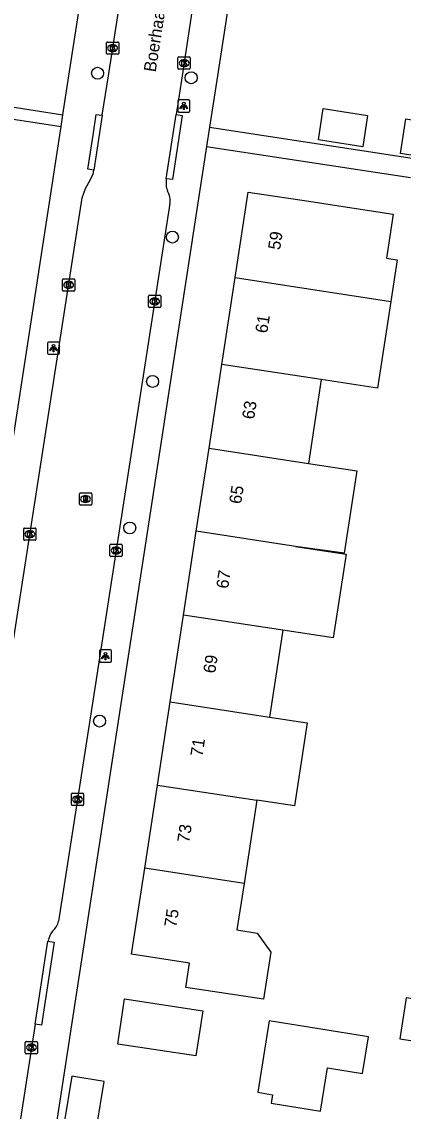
# Model space of a CAD drawing. Extents: x 161486 to 162249, y 379484 to 380829.
# Drawn here: x 161994.2 to 162025.3, y 380415.4 to 380504.4 of the extents above; entities that cross this region are included whole.
import ezdxf

# ---------------------------------------------------------------- set-up
doc = ezdxf.new("R2010")
doc.units = 0
for name, color, linetype in [('IMGEO_Boom', 7, 'Continuous'), ('IMGEO_Kolk', 7, 'Continuous'), ('IMGEO_Lichtpunt', 7, 'Continuous'), ('IMGEO_Openbare_ruimte_label', 7, 'Continuous'), ('IMGEO_Pand', 7, 'Continuous'), ('IMGEO_Pand_nummerreeks', 7, 'Continuous'), ('IMGEO_Rijbaan_lokaal_open', 7, 'Continuous'), ('IMGEO_Rioolput', 7, 'Continuous'), ('IMGEO_Voetpad_open', 7, 'Continuous')]:
    doc.layers.add(name, color=color, linetype=linetype)

msp = doc.modelspace()

# ---------------------------------------------------------------- linework, layer by layer
at = {"layer": 'IMGEO_Boom'}
for centre in [(162000.37, 380500.207), (162008.006, 380499.843), (162006.474, 380486.826), (162004.863, 380475.025), (162002.997, 380463.052), (162000.532, 380447.277)]:
    msp.add_circle(centre, 0.489, dxfattribs=at)
at = {"layer": 'IMGEO_Kolk'}
for p, q in [((162001.092, 380501.832), (162001.092, 380502.684)), ((162001.167, 380502.758), (162002.019, 380502.758)), ((162001.58, 380502.538), (162001.605, 380502.538)), ((162002.093, 380502.684), (162002.093, 380501.832)), ((162002.019, 380501.758), (162001.167, 380501.758)), ((162001.603, 380501.978), (162001.578, 380501.978)), ((162006.93, 380500.609), (162006.93, 380501.461)), ((162007.005, 380501.535), (162007.857, 380501.535)), ((162007.931, 380501.461), (162007.931, 380500.609)), ((162007.857, 380500.535), (162007.005, 380500.535)), ((162007.441, 380500.755), (162007.416, 380500.755)), ((162007.418, 380501.315), (162007.443, 380501.315)), ((161997.504, 380482.484), (161997.504, 380483.336)), ((161997.579, 380483.41), (161998.431, 380483.41)), ((161997.992, 380483.19), (161998.017, 380483.19)), ((161998.505, 380483.336), (161998.505, 380482.484)), ((161998.431, 380482.41), (161997.579, 380482.41)), ((161998.015, 380482.63), (161997.99, 380482.63)), ((162004.531, 380481.143), (162004.531, 380481.995)), ((162004.606, 380482.069), (162005.458, 380482.069)), ((162005.019, 380481.849), (162005.044, 380481.849)), ((162005.532, 380481.995), (162005.532, 380481.143)), ((162005.458, 380481.069), (162004.606, 380481.069)), ((162005.042, 380481.289), (162005.017, 380481.289)), ((161994.338, 380462.122), (161994.338, 380462.974)), ((161994.413, 380463.048), (161995.265, 380463.048)), ((161994.849, 380462.268), (161994.824, 380462.268)), ((161994.826, 380462.828), (161994.851, 380462.828)), ((161995.339, 380462.974), (161995.339, 380462.122)), ((161995.265, 380462.048), (161994.413, 380462.048)), ((162001.38, 380460.792), (162001.38, 380461.644)), ((162001.455, 380461.718), (162002.307, 380461.718)), ((162001.868, 380461.498), (162001.893, 380461.498)), ((162002.381, 380461.644), (162002.381, 380460.792)), ((162002.307, 380460.718), (162001.455, 380460.718)), ((162001.891, 380460.938), (162001.866, 380460.938)), ((161998.231, 380440.451), (161998.231, 380441.303)), ((161998.306, 380441.377), (161999.158, 380441.377)), ((161998.719, 380441.157), (161998.744, 380441.157)), ((161999.232, 380441.303), (161999.232, 380440.451)), ((161999.158, 380440.377), (161998.306, 380440.377)), ((161998.742, 380440.597), (161998.717, 380440.597)), ((161994.469, 380420.173), (161994.469, 380421.025)), ((161994.544, 380421.099), (161995.396, 380421.099)), ((161994.957, 380420.879), (161994.982, 380420.879)), ((161995.47, 380421.025), (161995.47, 380420.173)), ((161995.396, 380420.099), (161994.544, 380420.099)), ((161994.98, 380420.319), (161994.955, 380420.319))]:
    msp.add_line(p, q, dxfattribs=at)
for points in [[(162001.092, 380501.832), (162001.092, 380502.684)], [(162001.167, 380502.758), (162002.019, 380502.758)], [(162001.413, 380502.458), (162001.536, 380502.458), (162001.536, 380502.307), (162001.666, 380502.458), (162001.83, 380502.458), (162001.684, 380502.307), (162001.837, 380502.058), (162001.685, 380502.058), (162001.6, 380502.222), (162001.536, 380502.155), (162001.536, 380502.058), (162001.413, 380502.058), (162001.413, 380502.458)], [(162002.093, 380502.684), (162002.093, 380501.832)], [(162002.019, 380501.758), (162001.167, 380501.758)], [(162006.93, 380500.609), (162006.93, 380501.461)], [(162007.005, 380501.535), (162007.857, 380501.535)], [(162007.931, 380501.461), (162007.931, 380500.609)], [(162007.857, 380500.535), (162007.005, 380500.535)], [(162007.251, 380501.235), (162007.374, 380501.235), (162007.374, 380501.084), (162007.504, 380501.235), (162007.668, 380501.235), (162007.522, 380501.084), (162007.675, 380500.835), (162007.523, 380500.835), (162007.438, 380500.999), (162007.374, 380500.932), (162007.374, 380500.835), (162007.251, 380500.835), (162007.251, 380501.235)], [(161997.504, 380482.484), (161997.504, 380483.336)], [(161997.579, 380483.41), (161998.431, 380483.41)], [(161997.825, 380483.11), (161997.948, 380483.11), (161997.948, 380482.959), (161998.078, 380483.11), (161998.242, 380483.11), (161998.096, 380482.959), (161998.249, 380482.71), (161998.097, 380482.71), (161998.012, 380482.874), (161997.948, 380482.807), (161997.948, 380482.71), (161997.825, 380482.71), (161997.825, 380483.11)], [(161998.505, 380483.336), (161998.505, 380482.484)], [(161998.431, 380482.41), (161997.579, 380482.41)], [(162004.531, 380481.143), (162004.531, 380481.995)], [(162004.606, 380482.069), (162005.458, 380482.069)], [(162005.532, 380481.995), (162005.532, 380481.143)], [(162005.458, 380481.069), (162004.606, 380481.069)], [(162004.852, 380481.769), (162004.975, 380481.769), (162004.975, 380481.618), (162005.105, 380481.769), (162005.269, 380481.769), (162005.123, 380481.618), (162005.276, 380481.369), (162005.124, 380481.369), (162005.039, 380481.533), (162004.975, 380481.466), (162004.975, 380481.369), (162004.852, 380481.369), (162004.852, 380481.769)], [(161994.338, 380462.122), (161994.338, 380462.974)], [(161994.413, 380463.048), (161995.265, 380463.048)], [(161994.659, 380462.748), (161994.782, 380462.748), (161994.782, 380462.597), (161994.912, 380462.748), (161995.076, 380462.748), (161994.93, 380462.597), (161995.083, 380462.348), (161994.931, 380462.348), (161994.846, 380462.512), (161994.782, 380462.445), (161994.782, 380462.348), (161994.659, 380462.348), (161994.659, 380462.748)], [(161995.339, 380462.974), (161995.339, 380462.122)], [(161995.265, 380462.048), (161994.413, 380462.048)], [(162001.38, 380460.792), (162001.38, 380461.644)], [(162001.455, 380461.718), (162002.307, 380461.718)], [(162001.701, 380461.418), (162001.824, 380461.418), (162001.824, 380461.267), (162001.954, 380461.418), (162002.118, 380461.418), (162001.972, 380461.267), (162002.125, 380461.018), (162001.973, 380461.018), (162001.888, 380461.182), (162001.824, 380461.115), (162001.824, 380461.018), (162001.701, 380461.018), (162001.701, 380461.418)], [(162002.381, 380461.644), (162002.381, 380460.792)], [(162002.307, 380460.718), (162001.455, 380460.718)], [(161998.231, 380440.451), (161998.231, 380441.303)], [(161998.306, 380441.377), (161999.158, 380441.377)], [(161998.552, 380441.077), (161998.675, 380441.077), (161998.675, 380440.926), (161998.805, 380441.077), (161998.969, 380441.077), (161998.823, 380440.926), (161998.976, 380440.677), (161998.824, 380440.677), (161998.739, 380440.841), (161998.675, 380440.774), (161998.675, 380440.677), (161998.552, 380440.677), (161998.552, 380441.077)], [(161999.232, 380441.303), (161999.232, 380440.451)], [(161999.158, 380440.377), (161998.306, 380440.377)], [(161994.469, 380420.173), (161994.469, 380421.025)], [(161994.544, 380421.099), (161995.396, 380421.099)], [(161994.79, 380420.799), (161994.913, 380420.799), (161994.913, 380420.648), (161995.043, 380420.799), (161995.207, 380420.799), (161995.061, 380420.648), (161995.214, 380420.399), (161995.062, 380420.399), (161994.977, 380420.563), (161994.913, 380420.496), (161994.913, 380420.399), (161994.79, 380420.399), (161994.79, 380420.799)], [(161995.47, 380421.025), (161995.47, 380420.173)], [(161995.396, 380420.099), (161994.544, 380420.099)]]:
    msp.add_lwpolyline(points, dxfattribs=at)
for centre, start, end in [((162001.169, 380502.682), 91.55205, 178.44795), ((162001.169, 380502.682), 91.55205, 178.44795), ((162002.017, 380502.682), 1.55205, 88.44795), ((162002.017, 380502.682), 1.55205, 88.44795), ((162001.169, 380501.834), 181.55205, 268.44795), ((162001.169, 380501.834), 181.55205, 268.44795), ((162002.017, 380501.834), 271.55205, 358.44795), ((162002.017, 380501.834), 271.55205, 358.44795), ((162007.007, 380501.459), 91.55205, 178.44795), ((162007.007, 380501.459), 91.55205, 178.44795), ((162007.855, 380501.459), 1.55205, 88.44795), ((162007.855, 380501.459), 1.55205, 88.44795), ((162007.007, 380500.611), 181.55205, 268.44795), ((162007.007, 380500.611), 181.55205, 268.44795), ((162007.855, 380500.611), 271.55205, 358.44795), ((162007.855, 380500.611), 271.55205, 358.44795), ((161997.581, 380483.334), 91.55205, 178.44795), ((161997.581, 380483.334), 91.55205, 178.44795), ((161998.429, 380483.334), 1.55205, 88.44795), ((161998.429, 380483.334), 1.55205, 88.44795), ((161997.581, 380482.486), 181.55205, 268.44795), ((161997.581, 380482.486), 181.55205, 268.44795), ((161998.429, 380482.486), 271.55205, 358.44795), ((161998.429, 380482.486), 271.55205, 358.44795), ((162004.608, 380481.993), 91.55205, 178.44795), ((162004.608, 380481.993), 91.55205, 178.44795), ((162005.456, 380481.993), 1.55205, 88.44795), ((162005.456, 380481.993), 1.55205, 88.44795), ((162004.608, 380481.145), 181.55205, 268.44795), ((162004.608, 380481.145), 181.55205, 268.44795), ((162005.456, 380481.145), 271.55205, 358.44795), ((162005.456, 380481.145), 271.55205, 358.44795), ((161994.415, 380462.972), 91.55205, 178.44795), ((161994.415, 380462.972), 91.55205, 178.44795), ((161995.263, 380462.972), 1.55205, 88.44795), ((161995.263, 380462.972), 1.55205, 88.44795), ((161994.415, 380462.124), 181.55205, 268.44795), ((161994.415, 380462.124), 181.55205, 268.44795), ((161995.263, 380462.124), 271.55205, 358.44795), ((161995.263, 380462.124), 271.55205, 358.44795), ((162001.457, 380461.642), 91.55205, 178.44795), ((162001.457, 380461.642), 91.55205, 178.44795), ((162002.305, 380461.642), 1.55205, 88.44795), ((162002.305, 380461.642), 1.55205, 88.44795), ((162001.457, 380460.794), 181.55205, 268.44795), ((162001.457, 380460.794), 181.55205, 268.44795), ((162002.305, 380460.794), 271.55205, 358.44795), ((162002.305, 380460.794), 271.55205, 358.44795), ((161998.308, 380441.301), 91.55205, 178.44795), ((161998.308, 380441.301), 91.55205, 178.44795), ((161999.156, 380441.301), 1.55205, 88.44795), ((161999.156, 380441.301), 1.55205, 88.44795), ((161998.308, 380440.453), 181.55205, 268.44795), ((161998.308, 380440.453), 181.55205, 268.44795), ((161999.156, 380440.453), 271.55205, 358.44795), ((161999.156, 380440.453), 271.55205, 358.44795), ((161994.546, 380421.023), 91.55205, 178.44795), ((161994.546, 380421.023), 91.55205, 178.44795), ((161995.394, 380421.023), 1.55205, 88.44795), ((161995.394, 380421.023), 1.55205, 88.44795), ((161994.546, 380420.175), 181.55205, 268.44795), ((161994.546, 380420.175), 181.55205, 268.44795), ((161995.394, 380420.175), 271.55205, 358.44795), ((161995.394, 380420.175), 271.55205, 358.44795)]:
    msp.add_arc(centre, 0.0765, start, end, dxfattribs=at)
for centre, major_axis, ratio, start_param, end_param in [((162001.579, 380502.258), (-0.387, 0.002), 0.722429, 4.712389, 7.853982), ((162001.604, 380502.258), (-0.39, 0.002), 0.717154, 1.570796, 4.712389), ((162007.417, 380501.035), (-0.387, 0.002), 0.722429, 4.712389, 7.853982), ((162007.442, 380501.035), (-0.39, 0.002), 0.717154, 1.570796, 4.712389), ((161997.991, 380482.91), (-0.387, 0.002), 0.722429, 4.712389, 7.853982), ((161998.016, 380482.91), (-0.39, 0.002), 0.717154, 1.570796, 4.712389), ((162005.018, 380481.569), (-0.387, 0.002), 0.722429, 4.712389, 7.853982), ((162005.043, 380481.569), (-0.39, 0.002), 0.717154, 1.570796, 4.712389), ((161994.825, 380462.548), (-0.387, 0.002), 0.722429, 4.712389, 7.853982), ((161994.85, 380462.548), (-0.39, 0.002), 0.717154, 1.570796, 4.712389), ((162001.867, 380461.218), (-0.387, 0.002), 0.722429, 4.712389, 7.853982), ((162001.892, 380461.218), (-0.39, 0.002), 0.717154, 1.570796, 4.712389), ((161998.718, 380440.877), (-0.387, 0.002), 0.722429, 4.712389, 7.853982), ((161998.743, 380440.877), (-0.39, 0.002), 0.717154, 1.570796, 4.712389), ((161994.956, 380420.599), (-0.387, 0.002), 0.722429, 4.712389, 7.853982), ((161994.981, 380420.599), (-0.39, 0.002), 0.717154, 1.570796, 4.712389)]:
    msp.add_ellipse(centre, major_axis=major_axis, ratio=ratio, start_param=start_param, end_param=end_param, dxfattribs=at)
at = {"layer": 'IMGEO_Lichtpunt'}
for p, q in [((162006.908, 380497.939), (162006.908, 380497.132)), ((162006.908, 380497.939), (162006.908, 380497.132)), ((162007.81, 380498.034), (162007.002, 380498.034)), ((162007.81, 380498.034), (162007.002, 380498.034)), ((162007.904, 380497.132), (162007.904, 380497.939)), ((162007.904, 380497.132), (162007.904, 380497.939)), ((162007.002, 380497.038), (162007.81, 380497.038)), ((162007.002, 380497.038), (162007.81, 380497.038)), ((161996.273, 380478.15), (161996.273, 380477.343)), ((161996.273, 380478.15), (161996.273, 380477.343)), ((161997.175, 380478.245), (161996.367, 380478.245)), ((161997.175, 380478.245), (161996.367, 380478.245)), ((161997.269, 380477.343), (161997.269, 380478.15)), ((161997.269, 380477.343), (161997.269, 380478.15)), ((161996.367, 380477.249), (161997.175, 380477.249)), ((161996.367, 380477.249), (161997.175, 380477.249)), ((162000.515, 380452.991), (162000.515, 380452.184)), ((162000.515, 380452.991), (162000.515, 380452.184)), ((162001.417, 380453.086), (162000.609, 380453.086)), ((162001.417, 380453.086), (162000.609, 380453.086)), ((162001.511, 380452.184), (162001.511, 380452.991)), ((162001.511, 380452.184), (162001.511, 380452.991)), ((162000.609, 380452.09), (162001.417, 380452.09)), ((162000.609, 380452.09), (162001.417, 380452.09))]:
    msp.add_line(p, q, dxfattribs=at)
for points in [[(162007.282, 380497.603), (162007.321, 380497.575), (162007.133, 380497.313), (162007.095, 380497.34), (162007.282, 380497.603)], [(162007.384, 380497.555), (162007.431, 380497.555), (162007.431, 380497.233), (162007.384, 380497.233), (162007.384, 380497.555)], [(162007.494, 380497.575), (162007.532, 380497.602), (162007.719, 380497.34), (162007.68, 380497.312), (162007.494, 380497.575)], [(161996.647, 380477.814), (161996.686, 380477.786), (161996.498, 380477.524), (161996.46, 380477.551), (161996.647, 380477.814)], [(161996.749, 380477.766), (161996.796, 380477.766), (161996.796, 380477.444), (161996.749, 380477.444), (161996.749, 380477.766)], [(161996.859, 380477.786), (161996.897, 380477.813), (161997.084, 380477.551), (161997.045, 380477.523), (161996.859, 380477.786)], [(162000.889, 380452.655), (162000.928, 380452.627), (162000.74, 380452.365), (162000.702, 380452.392), (162000.889, 380452.655)], [(162000.991, 380452.607), (162001.038, 380452.607), (162001.038, 380452.285), (162000.991, 380452.285), (162000.991, 380452.607)], [(162001.101, 380452.627), (162001.139, 380452.654), (162001.326, 380452.392), (162001.287, 380452.364), (162001.101, 380452.627)]]:
    msp.add_lwpolyline(points, dxfattribs=at)
for centre in [(162007.407, 380497.737), (161996.772, 380477.948), (162001.014, 380452.789)]:
    msp.add_circle(centre, 0.0994, dxfattribs=at)
for centre, start, end in [((162007.002, 380497.939), 90, 180), ((162007.002, 380497.939), 90, 180), ((162007.81, 380497.939), 0, 90), ((162007.81, 380497.939), 0, 90), ((162007.002, 380497.132), 180, 270), ((162007.002, 380497.132), 180, 270), ((162007.81, 380497.132), 270, 0), ((162007.81, 380497.132), 270, 360), ((161996.367, 380478.15), 90, 180), ((161996.367, 380478.15), 90, 180), ((161997.175, 380478.15), 0, 90), ((161997.175, 380478.15), 0, 90), ((161996.367, 380477.343), 180, 270), ((161996.367, 380477.343), 180, 270), ((161997.175, 380477.343), 270, 0), ((161997.175, 380477.343), 270, 360), ((162000.609, 380452.991), 90, 180), ((162000.609, 380452.991), 90, 180), ((162001.417, 380452.991), 0, 90), ((162001.417, 380452.991), 0, 90), ((162000.609, 380452.184), 180, 270), ((162000.609, 380452.184), 180, 270), ((162001.417, 380452.184), 270, 0), ((162001.417, 380452.184), 270, 360)]:
    msp.add_arc(centre, 0.0946, start, end, dxfattribs=at)
at = {"layer": 'IMGEO_Pand'}
for points in [[(162022.008, 380494.204), (162018.401, 380494.756), (162018.792, 380497.317), (162022.399, 380496.765), (162022.008, 380494.204)], [(162028.438, 380493.118), (162025.087, 380493.653), (162025.537, 380496.469), (162028.876, 380495.936)], [(162011.599, 380483.512), (162012.668, 380490.501), (162017.611, 380489.745), (162020.776, 380489.261), (162024.501, 380488.692), (162023.952, 380485.099), (162024.822, 380484.966), (162024.302, 380481.567)], [(162010.512, 380476.414), (162011.599, 380483.512)], [(162011.599, 380483.512), (162019.706, 380482.271), (162023.433, 380481.7), (162024.302, 380481.567)], [(162024.302, 380481.567), (162023.216, 380474.47), (162018.62, 380475.173)], [(162009.466, 380469.574), (162010.512, 380476.414)], [(162018.62, 380475.173), (162010.512, 380476.414)], [(162018.62, 380475.173), (162017.573, 380468.333)], [(162008.426, 380462.78), (162009.466, 380469.574)], [(162009.466, 380469.574), (162017.573, 380468.333)], [(162017.573, 380468.333), (162021.527, 380467.728), (162020.495, 380460.982), (162016.534, 380461.539)], [(162007.379, 380455.937), (162008.426, 380462.78)], [(162016.534, 380461.539), (162008.426, 380462.78)], [(162016.534, 380461.539), (162020.647, 380460.909), (162019.6, 380454.066), (162015.486, 380454.696)], [(162006.294, 380448.847), (162007.379, 380455.937)], [(162015.486, 380454.696), (162007.379, 380455.937)], [(162015.486, 380454.696), (162014.401, 380447.606)], [(162005.254, 380442.05), (162006.294, 380448.847)], [(162006.294, 380448.847), (162014.401, 380447.606)], [(162014.401, 380447.606), (162017.474, 380447.136), (162016.433, 380440.339), (162013.361, 380440.809)], [(162004.214, 380435.256), (162005.254, 380442.05)], [(162005.254, 380442.05), (162013.361, 380440.809)], [(162013.361, 380440.809), (162012.322, 380434.015)], [(162012.322, 380434.015), (162011.739, 380430.209), (162013.384, 380429.958), (162014.501, 380428.402), (162013.911, 380424.551), (162007.581, 380425.52), (162007.884, 380427.501), (162003.139, 380428.228), (162004.214, 380435.256)], [(162012.322, 380434.015), (162004.214, 380435.256)], [(162008.39, 380419.912), (162002.014, 380420.889), (162002.578, 380424.574), (162008.954, 380423.598), (162008.39, 380419.912)], [(162025.043, 380421.306), (162031.65, 380420.293), (162032.164, 380423.65), (162025.557, 380424.662), (162025.043, 380421.306)], [(162022.477, 380421.472), (162014.385, 380422.777), (162013.444, 380416.945), (162014.652, 380416.75), (162014.541, 380416.062), (162018.553, 380415.414), (162019.123, 380418.948), (162021.995, 380418.484), (162022.477, 380421.472)], [(162000.28, 380414.018), (162000.894, 380417.837), (161998.259, 380418.26), (161997.645, 380414.442), (162000.28, 380414.018)]]:
    msp.add_lwpolyline(points, dxfattribs=at)
at = {"layer": 'IMGEO_Rijbaan_lokaal_open'}
for points in [[(162000.753, 380496.771), (162001.249, 380500), (162003.878, 380516.894), (162004.891, 380523.86), (162005.085, 380524.854)], [(162010.932, 380524.02), (162010.756, 380522.832), (162009.728, 380516.285), (162007.271, 380500), (162006.784, 380496.829)], [(162000.753, 380496.771), (162000.066, 380492.294)], [(162005.978, 380491.592), (162006.784, 380496.829)], [(161990.029, 380431.608), (161999.112, 380490.027), (161999.389, 380490.794), (161999.789, 380491.531), (162000, 380492.002), (162000.066, 380492.294)], [(162006.268, 380489.565), (162000, 380449.079), (161997.191, 380430.934)], [(161995.266, 380422.504), (161996.322, 380429.291)], [(161995.266, 380422.504), (161991.274, 380396.858)]]:
    msp.add_lwpolyline(points, dxfattribs=at)
for centre, radius, start, end in [((162007.903, 380491.272), 1.951, 170.56619, 200.65236), ((162004.86, 380489.829), 1.432, 349.39948, 31.83304), ((161995.872, 380431.187), 1.343, 307.52557, 349.12567), ((161998.358, 380428.887), 2.075, 143.4663, 168.76235)]:
    msp.add_arc(centre, radius, start, end, dxfattribs=at)
at = {"layer": 'IMGEO_Rioolput'}
for p, q in [((161998.886, 380464.994), (161998.886, 380465.846)), ((161998.961, 380465.92), (161999.813, 380465.92)), ((161999.887, 380465.846), (161999.887, 380464.994)), ((161999.813, 380464.92), (161998.961, 380464.92)), ((161999.397, 380465.14), (161999.372, 380465.14)), ((161999.374, 380465.7), (161999.399, 380465.7))]:
    msp.add_line(p, q, dxfattribs=at)
for points in [[(161998.886, 380464.994), (161998.886, 380465.846)], [(161998.961, 380465.92), (161999.813, 380465.92)], [(161999.887, 380465.846), (161999.887, 380464.994)], [(161999.813, 380464.92), (161998.961, 380464.92)], [(161999.475, 380465.618), (161999.223, 380465.62), (161999.223, 380465.22)], [(161999.223, 380465.22), (161999.347, 380465.22), (161999.347, 380465.382), (161999.358, 380465.382)], [(161999.401, 380465.539), (161999.347, 380465.539), (161999.347, 380465.458)], [(161999.347, 380465.458), (161999.399, 380465.458)], [(161999.405, 380465.353), (161999.476, 380465.22), (161999.616, 380465.22), (161999.551, 380465.346)]]:
    msp.add_lwpolyline(points, dxfattribs=at)
for centre, radius, start, end in [((161998.963, 380465.844), 0.0765, 91.55205, 178.44795), ((161998.963, 380465.844), 0.0765, 91.55205, 178.44795), ((161999.811, 380465.844), 0.0765, 1.55205, 88.44795), ((161999.811, 380465.844), 0.0765, 1.55205, 88.44795), ((161998.963, 380464.996), 0.0765, 181.55205, 268.44795), ((161998.963, 380464.996), 0.0765, 181.55205, 268.44795), ((161999.357, 380465.329), 0.0533, 26.02933, 88.69889), ((161999.383, 380465.647), 0.19, 274.7715, 282.96867), ((161999.407, 380465.443), 0.0964, 77.00612, 93.18647), ((161999.421, 380465.5), 0.0378, 276.66336, 79.67722), ((161999.474, 380465.508), 0.109, 350.36119, 89.41601), ((161999.472, 380465.508), 0.112, 277.58423, 350.98172), ((161999.456, 380465.293), 0.108, 29.51342, 73.79051), ((161999.811, 380464.996), 0.0765, 271.55205, 358.44795), ((161999.811, 380464.996), 0.0765, 271.55205, 358.44795)]:
    msp.add_arc(centre, radius, start, end, dxfattribs=at)
for centre, major_axis, ratio, start_param, end_param in [((161999.373, 380465.42), (-0.387, 0.002), 0.722429, 4.712389, 7.853982), ((161999.398, 380465.42), (-0.39, 0.002), 0.717154, 1.570796, 4.712389)]:
    msp.add_ellipse(centre, major_axis=major_axis, ratio=ratio, start_param=start_param, end_param=end_param, dxfattribs=at)
at = {"layer": 'IMGEO_Voetpad_open'}
for points in [[(161997.539, 380496.804), (161998.03, 380500), (162000, 380512.813), (162001.728, 380523.906), (162001.658, 380524.62), (162001.144, 380525.735), (162000.674, 380526.189)], [(162013.988, 380522.858), (162013.459, 380521.47), (162010.156, 380500), (162009.511, 380495.807)], [(161964.501, 380500.811), (161970.721, 380499.955), (161997.393, 380495.855)], [(161989.019, 380498.153), (161997.539, 380496.804)], [(161997.393, 380495.855), (161997.539, 380496.804)], [(162000.066, 380492.294), (161999.572, 380492.37), (162000, 380495.135), (162000.265, 380496.846), (162000.753, 380496.771)], [(162006.784, 380496.829), (162007.267, 380496.756), (162006.472, 380491.517), (162005.978, 380491.592)], [(161982.918, 380401.702), (161997.393, 380495.855)], [(162009.511, 380495.807), (162009.269, 380494.234)], [(162009.511, 380495.807), (162024.782, 380493.47), (162031.388, 380492.459), (162038.541, 380491.365)], [(162009.269, 380494.234), (162000, 380433.985), (161994.885, 380400.652), (161994.764, 380398.467)], [(162009.269, 380494.234), (162025.899, 380491.676)], [(161996.322, 380429.291), (161996.816, 380429.217), (161995.799, 380422.424), (161995.266, 380422.504)]]:
    msp.add_lwpolyline(points, dxfattribs=at)

# ---------------------------------------------------------------- texts
at = {"layer": 'IMGEO_Openbare_ruimte_label'}
msp.add_text('Boerhaavelaan', height=1, rotation=81.14057, dxfattribs=at).set_placement((162005.108, 380500.259))
at = {"layer": 'IMGEO_Pand_nummerreeks'}
for s, rotation, p in [('59', 81.30271, (162015.256, 380485.729)), ('61', 81.30271, (162014.214, 380478.922)), ('63', 81.3001, (162013.139, 380471.889)), ('65', 81.3001, (162012.08, 380464.97)), ('67', 81.30271, (162011.021, 380458.052)), ('69', 81.3001, (162009.962, 380451.132)), ('71', 81.30271, (162008.921, 380444.325)), ('73', 81.3001, (162007.845, 380437.293)), ('75', 81.3001, (162006.786, 380430.374))]:
    msp.add_text(s, height=1, rotation=rotation, dxfattribs=at).set_placement(p)

doc.saveas('drawing.dxf')
